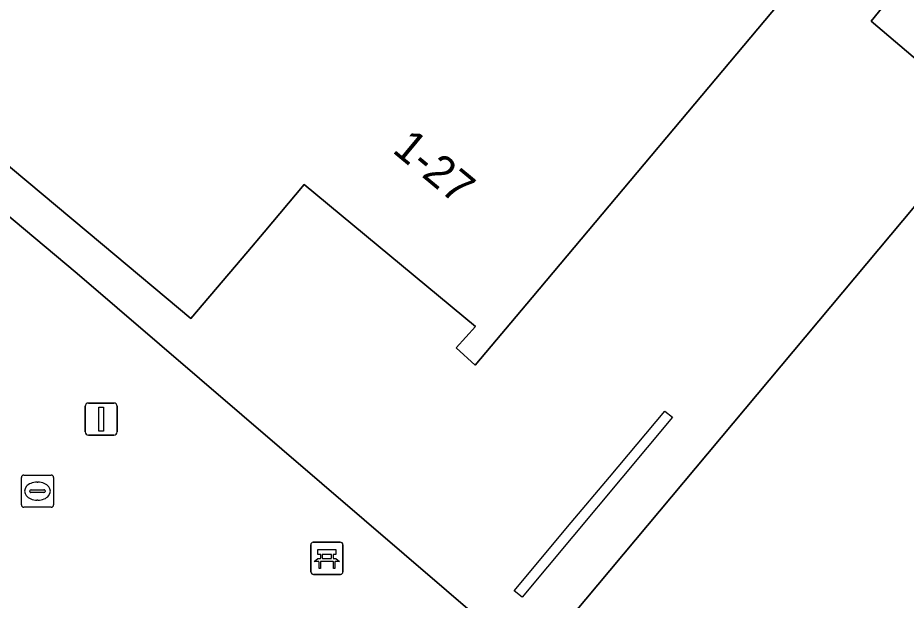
# Model space of a CAD drawing. Extents: x 161087 to 161926, y 382572 to 383873.
# Drawn here: x 161628.32 to 161655.99, y 383063.97 to 383082.11 of the extents above; entities that cross this region are included whole.
import ezdxf

# ---------------------------------------------------------------- set-up
doc = ezdxf.new("R2010")
doc.units = 0
for name, color, linetype in [('IMGEO_Bank', 7, 'Continuous'), ('IMGEO_Erf', 7, 'Continuous'), ('IMGEO_Kolk', 7, 'Continuous'), ('IMGEO_Lichtmast', 7, 'Continuous'), ('IMGEO_Muur', 7, 'Continuous'), ('IMGEO_Pand', 7, 'Continuous'), ('IMGEO_Pand_nummerreeks', 7, 'Continuous'), ('IMGEO_Voetgangersgebied_open', 7, 'Continuous')]:
    doc.layers.add(name, color=color, linetype=linetype)

msp = doc.modelspace()

# ---------------------------------------------------------------- linework, layer by layer
at = {"layer": 'IMGEO_Bank'}
for p, q in [((161637.521, 383065.775), (161638.362, 383065.775)), ((161638.362, 383065.775), (161637.521, 383065.775)), ((161637.446, 383064.85), (161637.446, 383065.691)), ((161637.446, 383065.691), (161637.446, 383064.85)), ((161638.446, 383065.7), (161638.446, 383064.859)), ((161638.446, 383064.859), (161638.446, 383065.7)), ((161638.143, 383065.173), (161637.75, 383065.173)), ((161637.755, 383065.281), (161637.755, 383065.387)), ((161637.799, 383065.387), (161637.799, 383065.281)), ((161638.087, 383065.393), (161637.805, 383065.393)), ((161637.805, 383065.275), (161638.087, 383065.275)), ((161638.093, 383065.281), (161638.093, 383065.387)), ((161638.137, 383065.387), (161638.137, 383065.281)), ((161638.371, 383064.775), (161637.53, 383064.775)), ((161637.53, 383064.775), (161638.371, 383064.775))]:
    msp.add_line(p, q, dxfattribs=at)
for points in [[(161637.749, 383065.393), (161637.663, 383065.393), (161637.663, 383065.554), (161638.226, 383065.554), (161638.226, 383065.393), (161638.143, 383065.393)], [(161637.693, 383065.173), (161637.551, 383065.173), (161637.663, 383065.275), (161637.749, 383065.275)], [(161637.743, 383065.166), (161637.743, 383064.959), (161637.7, 383064.959), (161637.7, 383065.166)], [(161638.143, 383065.275), (161638.226, 383065.275), (161638.338, 383065.173), (161638.199, 383065.173)], [(161638.193, 383065.166), (161638.193, 383064.959), (161638.149, 383064.959), (161638.149, 383065.166)]]:
    msp.add_lwpolyline(points, dxfattribs=at)
for centre, radius, start, end in [((161637.524, 383065.697), 0.0779, 92.4484, 184.2845), ((161637.524, 383065.697), 0.0779, 92.4484, 184.2845), ((161638.368, 383065.697), 0.0779, 2.4484, 94.2845), ((161638.368, 383065.697), 0.0779, 2.4484, 94.2845), ((161637.693, 383065.166), 0.00671, 2.8957, 87.1043), ((161637.75, 383065.166), 0.00671, 92.8957, 177.1043), ((161637.748, 383065.386), 0.00671, 2.8957, 87.1043), ((161637.748, 383065.282), 0.00671, 272.8957, 357.1043), ((161637.805, 383065.386), 0.00671, 92.8957, 177.1043), ((161637.805, 383065.282), 0.00671, 182.8957, 267.1043), ((161638.087, 383065.386), 0.00671, 2.8957, 87.1043), ((161638.087, 383065.282), 0.00671, 272.8957, 357.1043), ((161638.144, 383065.386), 0.00671, 92.8957, 177.1043), ((161638.144, 383065.282), 0.00671, 182.8957, 267.1043), ((161638.142, 383065.166), 0.00671, 2.8957, 87.1043), ((161638.199, 383065.166), 0.00671, 92.8957, 177.1043), ((161637.524, 383064.853), 0.0779, 182.4484, 274.2845), ((161637.524, 383064.853), 0.0779, 182.4484, 274.2845), ((161638.368, 383064.853), 0.0779, 272.4484, 4.2845), ((161638.368, 383064.853), 0.0779, 272.4484, 4.2845)]:
    msp.add_arc(centre, radius, start, end, dxfattribs=at)
at = {"layer": 'IMGEO_Erf'}
for points in [[(161626.874, 383076.894), (161630.169, 383074.145), (161642.912, 383063.202), (161644.599, 383061.795), (161647.219, 383059.841), (161650.522, 383057.078), (161651.288, 383058.001), (161648.001, 383060.784), (161645.515, 383062.89), (161645.259, 383063.107), (161657.804, 383078.087), (161659.083, 383079.614), (161657.133, 383081.268), (161656.543, 383080.605), (161654.896, 383082.004), (161655.443, 383082.691)], [(161652.236, 383082.817), (161644.337, 383073.398), (161642.566, 383071.294), (161641.972, 383071.83), (161642.575, 383072.499), (161637.243, 383076.918), (161635.995, 383075.432), (161635.485, 383074.833), (161633.705, 383072.74), (161630.953, 383075.044), (161627.639, 383077.819)]]:
    msp.add_lwpolyline(points, dxfattribs=at)
at = {"layer": 'IMGEO_Kolk'}
for p, q in [((161628.431, 383066.941), (161628.431, 383067.793)), ((161628.506, 383067.867), (161629.358, 383067.867)), ((161629.432, 383067.793), (161629.432, 383066.941)), ((161628.733, 383067.41), (161629.131, 383067.41)), ((161628.919, 383067.647), (161628.944, 383067.647)), ((161628.69, 383067.361), (161628.69, 383067.373)), ((161629.128, 383067.324), (161628.73, 383067.324)), ((161629.174, 383067.373), (161629.174, 383067.361)), ((161629.358, 383066.867), (161628.506, 383066.867)), ((161628.942, 383067.087), (161628.917, 383067.087))]:
    msp.add_line(p, q, dxfattribs=at)
for points in [[(161628.431, 383066.941), (161628.431, 383067.793)], [(161628.506, 383067.867), (161629.358, 383067.867)], [(161629.432, 383067.793), (161629.432, 383066.941)], [(161629.358, 383066.867), (161628.506, 383066.867)]]:
    msp.add_lwpolyline(points, dxfattribs=at)
for centre, radius, start, end in [((161628.508, 383067.791), 0.0765, 91.552, 178.448), ((161628.508, 383067.791), 0.0765, 91.552, 178.448), ((161629.356, 383067.791), 0.0765, 1.552, 88.448), ((161629.356, 383067.791), 0.0765, 1.552, 88.448), ((161628.73, 383067.37), 0.0403, 85.8775, 175.7526), ((161629.135, 383067.372), 0.0386, 1.7309, 96.639), ((161628.727, 383067.36), 0.0366, 178.938, 274.7102), ((161629.131, 383067.367), 0.043, 264.8664, 352.4533), ((161628.508, 383066.943), 0.0765, 181.552, 268.448), ((161628.508, 383066.943), 0.0765, 181.552, 268.448), ((161629.356, 383066.943), 0.0765, 271.552, 358.448), ((161629.356, 383066.943), 0.0765, 271.552, 358.448)]:
    msp.add_arc(centre, radius, start, end, dxfattribs=at)
for centre, major_axis, ratio, start_param, end_param in [((161628.918, 383067.367), (-0.387, 0.002), 0.722429, 4.712389, 7.853982), ((161628.943, 383067.367), (-0.39, 0.002), 0.717154, 1.570796, 4.712389)]:
    msp.add_ellipse(centre, major_axis=major_axis, ratio=ratio, start_param=start_param, end_param=end_param, dxfattribs=at)
at = {"layer": 'IMGEO_Lichtmast'}
for p, q in [((161630.42, 383069.211), (161630.42, 383070.011)), ((161630.42, 383070.011), (161630.42, 383069.211)), ((161630.52, 383070.111), (161631.31, 383070.111)), ((161631.31, 383070.111), (161630.52, 383070.111)), ((161631.41, 383070.011), (161631.41, 383069.211)), ((161631.41, 383069.211), (161631.41, 383070.011)), ((161631.31, 383069.111), (161630.52, 383069.111)), ((161630.52, 383069.111), (161631.31, 383069.111))]:
    msp.add_line(p, q, dxfattribs=at)
msp.add_lwpolyline([(161630.84, 383069.986), (161630.99, 383069.986), (161630.99, 383069.236), (161630.84, 383069.236), (161630.84, 383069.986)], dxfattribs=at)
for centre, start, end in [((161630.52, 383070.011), 90, 180), ((161630.52, 383070.011), 90, 180), ((161631.31, 383070.011), 0, 90), ((161631.31, 383070.011), 360, 90), ((161630.52, 383069.211), 180, 270), ((161630.52, 383069.211), 180, 270), ((161631.31, 383069.211), 270, 0), ((161631.31, 383069.211), 270, 0)]:
    msp.add_arc(centre, 0.1, start, end, dxfattribs=at)
at = {"layer": 'IMGEO_Muur'}
for points in [[(161648.468, 383069.855), (161648.711, 383069.674), (161644.028, 383064.071)], [(161646.748, 383067.807), (161648.468, 383069.855)], [(161645.558, 383066.389), (161646.748, 383067.807)], [(161643.774, 383064.265), (161645.558, 383066.389)], [(161644.028, 383064.071), (161643.774, 383064.265)]]:
    msp.add_lwpolyline(points, dxfattribs=at)
at = {"layer": 'IMGEO_Pand'}
for points in [[(161620.641, 383082.122), (161626.874, 383076.894), (161627.639, 383077.819), (161630.953, 383075.044), (161633.705, 383072.74), (161635.485, 383074.833), (161635.995, 383075.432), (161637.243, 383076.918), (161642.575, 383072.499), (161641.972, 383071.83), (161642.566, 383071.294), (161644.337, 383073.398), (161652.236, 383082.817)], [(161655.443, 383082.691), (161654.896, 383082.004), (161656.543, 383080.605), (161657.133, 383081.268), (161659.083, 383079.614), (161657.804, 383078.087), (161645.259, 383063.107), (161645.515, 383062.89), (161648.001, 383060.784), (161651.288, 383058.001), (161650.522, 383057.078), (161656.74, 383051.863), (161657.514, 383052.778), (161660.811, 383050.012), (161665.917, 383045.728), (161669.225, 383042.953), (161668.448, 383042.041), (161674.666, 383036.822), (161675.437, 383037.741), (161678.746, 383034.975), (161680.477, 383033.528), (161683.226, 383031.231)]]:
    msp.add_lwpolyline(points, dxfattribs=at)
at = {"layer": 'IMGEO_Voetgangersgebied_open'}
msp.add_lwpolyline([(161665.152, 383044.806), (161663.76, 383045.97), (161663.594, 383045.8), (161661.562, 383047.434), (161661.762, 383047.64), (161660.038, 383049.081), (161656.74, 383051.863), (161650.522, 383057.078), (161647.219, 383059.841), (161644.599, 383061.795), (161642.912, 383063.202), (161630.169, 383074.145), (161626.874, 383076.894), (161620.641, 383082.122), (161617.34, 383084.883), (161612.219, 383089.167), (161608.907, 383091.955), (161607.917, 383090.806), (161603.73, 383094.34), (161608.936, 383104.446), (161620.147, 383126.276), (161621.222, 383125.735), (161624.796, 383132.689)], dxfattribs=at)

# ---------------------------------------------------------------- texts
at = {"layer": 'IMGEO_Pand_nummerreeks'}
msp.add_text('1-27', height=1, rotation=320.3513, dxfattribs=at).set_placement((161639.951, 383077.946))

doc.saveas('drawing.dxf')
